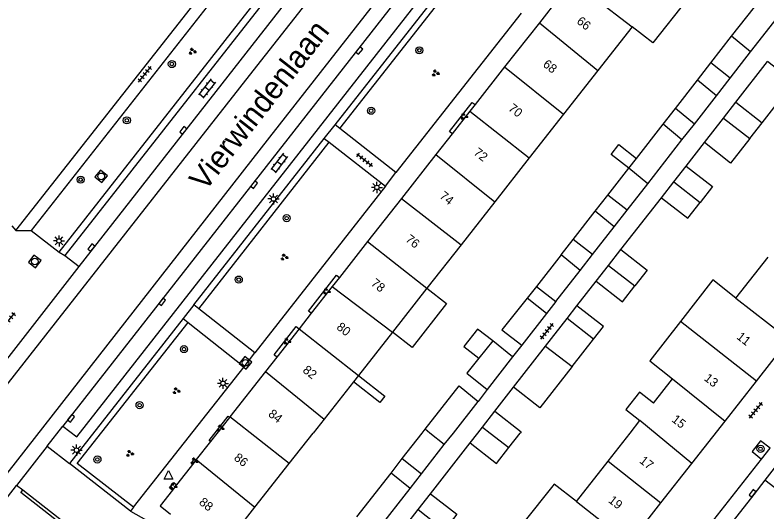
# Model space of a CAD drawing. Extents: x 131000 to 133013, y 393000 to 396501.
# Drawn here: x 131673.6 to 131758, y 395991.2 to 396046.8 of the extents above; entities that cross this region are included whole.
import ezdxf

# ---------------------------------------------------------------- set-up
doc = ezdxf.new("R2010")
doc.units = 0
for name, color, linetype in [('gg-afsc-erfafscheiding', 7, 'Continuous'), ('gg-anno-huisnummerreeks BGT', 7, 'Continuous'), ('gg-anno-openbare ruimte label', 7, 'Continuous'), ('gg-bbg-gedigitaliseerde bebouwing', 7, 'Continuous'), ('gg-bbg-gedigitaliseerde bijgebouw', 7, 'Continuous'), ('gg-bbg-hoofdgebouw', 7, 'Continuous'), ('gg-bbg-luifel en loopbrug', 7, 'Continuous'), ('gg-bbg-tussenscheiding', 7, 'Continuous'), ('gg-knt-verharding', 7, 'Continuous'), ('gg-knt-verharding nz', 7, 'Continuous'), ('gt-grn-groengrens', 7, 'Continuous'), ('gt-grn-weggrens', 7, 'Continuous'), ('gt-symb-boom', 7, 'Continuous'), ('gt-symb-groenvak', 7, 'Continuous'), ('gt-symb-klinker verharding', 7, 'Continuous'), ('gt-symb-kolk', 7, 'Continuous'), ('gt-symb-lichtmast', 7, 'Continuous'), ('gt-symb-rioolschacht', 7, 'Continuous'), ('gt-symb-tegel verharding', 7, 'Continuous'), ('gt-symb-waterafsluiter', 7, 'Continuous')]:
    doc.layers.add(name, color=color, linetype=linetype)

# ---------------------------------------------------------------- blocks, each defined once
blk = doc.blocks.new('gt0-TEG1')
at = {"layer": 'gt-symb-tegel verharding'}
for p, q in [((-1.125, 0), (1.125, 0)), ((-0.9, -0.25), (-0.9, 0.25)), ((-0.45, -0.25), (-0.45, 0.25)), ((0, -0.25), (0, 0.25)), ((0.45, -0.25), (0.45, 0.25)), ((0.9, -0.25), (0.9, 0.25))]:
    blk.add_line(p, q, dxfattribs=at)
blk = doc.blocks.new('gt0-KOLK')
at = {"layer": 'gt-symb-kolk'}
blk.add_lwpolyline([(0, 0), (0.375, 0), (0.375, 0.4), (-0.375, 0.4), (-0.375, 0), (0, 0)], dxfattribs=at)
blk = doc.blocks.new('gt0-BOOM')
at = {"layer": 'gt-symb-boom'}
for radius in [0.4, 0.2]:
    blk.add_circle((0, 0), radius, dxfattribs=at)
blk = doc.blocks.new('gt0-GRVAK')
at = {"layer": 'gt-symb-groenvak'}
for p, q in [((-0.11, 0.189), (-0.228, 0.24)), ((-0.182, 0.153), (0.088, 0.153)), ((-0.091, 0.211), (-0.156, 0.322)), ((-0.047, 0.214), (-0.047, 0.393)), ((-0.004, 0.211), (0.061, 0.322)), ((0.015, 0.189), (0.133, 0.24)), ((0.262, -0.052), (0.197, 0.059)), ((0.305, -0.049), (0.305, 0.13)), ((0.349, -0.052), (0.414, 0.059)), ((-0.245, -0.228), (-0.363, -0.177)), ((-0.318, -0.264), (-0.047, -0.264)), ((-0.226, -0.206), (-0.291, -0.095)), ((-0.183, -0.203), (-0.183, -0.024)), ((-0.139, -0.206), (-0.074, -0.095)), ((-0.12, -0.228), (-0.002, -0.177)), ((0.243, -0.074), (0.125, -0.023)), ((0.17, -0.11), (0.441, -0.11)), ((0.368, -0.074), (0.486, -0.023))]:
    blk.add_line(p, q, dxfattribs=at)
blk = doc.blocks.new('gt0-LMAST')
at = {"layer": 'gt-symb-lichtmast'}
for p, q in [((-0.182, 0.173), (-0.447, 0.438)), ((-0.005, 0.246), (-0.005, 0.621)), ((0.172, 0.173), (0.437, 0.438)), ((-0.255, -0.004), (-0.63, -0.004)), ((-0.182, -0.181), (-0.447, -0.446)), ((-0.005, -0.254), (-0.005, -0.629)), ((0.437, -0.446), (0.172, -0.181)), ((0.245, -0.004), (0.62, -0.004))]:
    blk.add_line(p, q, dxfattribs=at)
blk.add_circle((-0.005, -0.004), 0.25, dxfattribs=at)
blk = doc.blocks.new('gt0-RS')
at = {"layer": 'gt-symb-rioolschacht'}
blk.add_lwpolyline([(-0.5, -0.5), (0.5, -0.5), (0.5, 0.5), (-0.5, 0.5)], close=True, dxfattribs=at)
blk.add_circle((0, 0), 0.375, dxfattribs=at)
blk = doc.blocks.new('gt0-WAFSL')
at = {"layer": 'gt-symb-waterafsluiter'}
for p, q in [((-0.5, -0.333), (0, 0.667)), ((0, 0.667), (0.5, -0.333)), ((0.5, -0.333), (-0.5, -0.333))]:
    blk.add_line(p, q, dxfattribs=at)
blk = doc.blocks.new('gt0-KL1')
at = {"layer": 'gt-symb-klinker verharding'}
for p, q in [((-1.15, 0.3), (1.15, 0.3)), ((-1, -0.3), (-1, 0.3)), ((-0.5, 0.3), (-0.5, 0.45)), ((0, -0.3), (0, 0.3)), ((0.5, 0.3), (0.5, 0.45)), ((1, -0.3), (1, 0.3)), ((-1.15, -0.3), (1.15, -0.3)), ((-0.5, -0.45), (-0.5, -0.3)), ((0.5, -0.45), (0.5, -0.3))]:
    blk.add_line(p, q, dxfattribs=at)

msp = doc.modelspace()

# ---------------------------------------------------------------- linework, layer by layer
at = {"layer": 'gg-afsc-erfafscheiding'}
for p, q in [((131748.94, 396029.927), (131750.994, 396032.558)), ((131741.631, 396020.565), (131746.17, 396026.38)), ((131736.703, 396014.254), (131738.862, 396017.019)), ((131730.507, 396009.832), (131729.485, 396008.524)), ((131726.639, 396004.879), (131725.596, 396003.544)), ((131727.481, 396002.442), (131729.577, 396005.127)), ((131720.264, 395993.198), (131724.712, 395998.895))]:
    msp.add_line(p, q, dxfattribs=at)
at = {"layer": 'gg-bbg-gedigitaliseerde bebouwing'}
for p, q in [((131742.893, 396045.532), (131739.054, 396040.648)), ((131739.054, 396040.648), (131735.205, 396035.751)), ((131735.205, 396035.751), (131731.341, 396030.836)), ((131731.341, 396030.836), (131727.475, 396025.918)), ((131727.475, 396025.918), (131723.697, 396021.111)), ((131723.697, 396021.111), (131719.869, 396016.241)), ((131754.539, 396015.124), (131758.137, 396019.708)), ((131719.869, 396016.241), (131716.001, 396011.32)), ((131716.001, 396011.32), (131712.177, 396006.455)), ((131711.626, 396005.754), (131708.327, 396001.558)), ((131712.177, 396006.455), (131711.626, 396005.754)), ((131745.296, 396003.35), (131747.437, 396006.077)), ((131708.327, 396001.558), (131707.103, 396000)), ((131742.666, 396000), (131743.752, 396001.384)), ((131704.409, 395996.573), (131707.103, 396000)), ((131740.188, 395996.843), (131742.666, 396000)), ((131700.572, 395991.692), (131704.409, 395996.573)), ((131736.633, 395992.316), (131740.188, 395996.843)), ((131696.575, 395986.607), (131700.572, 395991.692))]:
    msp.add_line(p, q, dxfattribs=at)
for points in [[(131746.763, 396050.456), (131749.071, 396048.642), (131745.2, 396043.718), (131742.893, 396045.532)], [(131754.539, 396015.124), (131751.938, 396017.155), (131748.313, 396012.512)], [(131748.313, 396012.512), (131744.86, 396008.089), (131747.437, 396006.077)], [(131745.296, 396003.35), (131743.723, 396004.585), (131742.179, 396002.619), (131743.752, 396001.384)], [(131736.633, 395992.316), (131734.152, 395994.28), (131730.601, 395989.806), (131733.113, 395987.832)]]:
    msp.add_lwpolyline(points, dxfattribs=at)
at = {"layer": 'gg-bbg-gedigitaliseerde bijgebouw'}
for p, q in [((131754.058, 396044.467), (131757.852, 396049.326)), ((131751.725, 396041.479), (131754.058, 396044.467)), ((131753.887, 396039.779), (131756.184, 396042.721)), ((131753.887, 396039.779), (131751.725, 396041.479)), ((131754.521, 396037.075), (131758.085, 396041.64)), ((131747.745, 396036.381), (131750.22, 396039.551)), ((131752.346, 396037.805), (131750.22, 396039.551)), ((131749.871, 396034.636), (131752.346, 396037.805)), ((131753.136, 396035.301), (131754.521, 396037.075)), ((131749.871, 396034.636), (131747.745, 396036.381)), ((131753.136, 396035.301), (131756.094, 396032.997)), ((131743.375, 396030.784), (131746.357, 396034.603)), ((131748.483, 396032.858), (131746.357, 396034.603)), ((131756.094, 396032.997), (131757.478, 396034.77)), ((131744.644, 396027.94), (131748.483, 396032.858)), ((131742.518, 396029.686), (131743.375, 396030.784)), ((131740.156, 396026.66), (131742.518, 396029.686)), ((131747.555, 396028.153), (131748.94, 396029.927)), ((131742.318, 396024.961), (131744.644, 396027.94)), ((131746.17, 396026.38), (131747.555, 396028.153)), ((131742.318, 396024.961), (131740.156, 396026.66)), ((131736.286, 396021.705), (131738.744, 396024.852)), ((131740.87, 396023.107), (131738.744, 396024.852)), ((131738.449, 396020.005), (131740.87, 396023.107)), ((131738.449, 396020.005), (131736.286, 396021.705)), ((131740.246, 396018.792), (131741.631, 396020.565)), ((131734.92, 396019.955), (131732.166, 396016.427)), ((131737.047, 396018.209), (131734.92, 396019.955)), ((131738.862, 396017.019), (131740.246, 396018.792)), ((131734.33, 396014.729), (131737.047, 396018.209)), ((131732.166, 396016.427), (131734.33, 396014.729)), ((131733.285, 396013.391), (131731.123, 396015.132)), ((131733.285, 396013.391), (131730.507, 396009.832)), ((131733.187, 396009.751), (131735.597, 396012.838)), ((131738.553, 396010.53), (131735.597, 396012.838)), ((131727.25, 396010.317), (131725.698, 396008.383)), ((131729.485, 396008.524), (131727.25, 396010.317)), ((131736.146, 396007.446), (131738.553, 396010.53)), ((131729.577, 396005.127), (131733.187, 396009.751)), ((131729.485, 396008.524), (131726.639, 396004.879)), ((131722.83, 396000), (131725.596, 396003.544)), ((131726.097, 396000.669), (131727.481, 396002.442)), ((131725.574, 396000), (131726.097, 396000.669)), ((131717.103, 395997.134), (131719.341, 396000)), ((131719.341, 396000), (131719.669, 396000.42)), ((131721.811, 395998.695), (131722.83, 396000)), ((131724.712, 395998.895), (131725.574, 396000)), ((131729.055, 395998.364), (131730.332, 396000)), ((131719.271, 395995.442), (131721.811, 395998.695)), ((131717.103, 395997.134), (131719.271, 395995.442)), ((131712.001, 395990.599), (131715.839, 395995.515)), ((131717.982, 395993.791), (131715.839, 395995.515)), ((131714.162, 395988.899), (131717.982, 395993.791)), ((131718.879, 395991.425), (131720.264, 395993.198)), ((131717.494, 395989.651), (131718.879, 395991.425))]:
    msp.add_line(p, q, dxfattribs=at)
for points in [[(131756.184, 396042.721), (131760.016, 396047.629), (131757.852, 396049.326)], [(131757.478, 396034.77), (131761.046, 396039.315), (131758.085, 396041.64)], [(131748.94, 396029.927), (131751.898, 396027.622), (131750.513, 396025.849)], [(131746.17, 396026.38), (131749.129, 396024.075), (131750.513, 396025.849)], [(131741.631, 396020.565), (131744.589, 396018.261), (131743.204, 396016.487)], [(131738.862, 396017.019), (131741.82, 396014.714), (131743.204, 396016.487)], [(131731.123, 396015.132), (131728.266, 396011.584), (131730.507, 396009.832)], [(131725.698, 396008.383), (131724.356, 396006.711), (131726.639, 396004.879)], [(131736.146, 396007.446), (131732.534, 396002.819), (131729.577, 396005.127)], [(131719.669, 396000.42), (131723.47, 396005.289), (131725.596, 396003.544)], [(131727.481, 396002.442), (131730.439, 396000.138), (131730.332, 396000)], [(131724.712, 395998.895), (131727.67, 395996.591), (131729.055, 395998.364)], [(131720.264, 395993.198), (131723.222, 395990.893), (131721.837, 395989.12)]]:
    msp.add_lwpolyline(points, dxfattribs=at)
at = {"layer": 'gg-bbg-hoofdgebouw'}
for p, q in [((131736.175, 396050.686), (131732.488, 396045.995)), ((131732.488, 396045.995), (131728.585, 396041.029)), ((131728.585, 396041.029), (131725.27, 396036.812)), ((131725.27, 396036.812), (131724.691, 396036.076)), ((131724.691, 396036.076), (131722.706, 396033.55)), ((131722.706, 396033.55), (131720.879, 396031.225)), ((131720.879, 396031.225), (131716.993, 396026.282)), ((131716.993, 396026.282), (131713.205, 396021.463)), ((131713.205, 396021.463), (131710.036, 396017.432)), ((131710.036, 396017.432), (131709.247, 396016.428)), ((131709.247, 396016.428), (131706.884, 396013.422)), ((131706.884, 396013.422), (131705.521, 396011.688)), ((131705.521, 396011.688), (131703.022, 396008.508)), ((131756.832, 396005.828), (131760.488, 396010.484)), ((131703.022, 396008.508), (131701.745, 396006.884)), ((131701.745, 396006.884), (131697.746, 396001.796)), ((131753.312, 396001.344), (131756.832, 396005.828)), ((131697.707, 396001.747), (131695.575, 395999.034)), ((131697.746, 396001.796), (131697.707, 396001.747)), ((131749.572, 395996.58), (131753.312, 396001.344)), ((131695.575, 395999.034), (131693.986, 395997.013)), ((131693.721, 395996.675), (131691.774, 395994.199)), ((131693.906, 395996.911), (131693.721, 395996.675)), ((131693.986, 395997.013), (131693.906, 395996.911)), ((131746.115, 395992.176), (131749.572, 395996.58)), ((131691.774, 395994.199), (131691.311, 395993.609)), ((131742.592, 395987.689), (131746.115, 395992.176))]:
    msp.add_line(p, q, dxfattribs=at)
msp.add_lwpolyline([(131691.311, 395993.609), (131689.92, 395991.84), (131691.09, 395990.92)], dxfattribs=at)
at = {"layer": 'gg-bbg-luifel en loopbrug'}
for p, q in [((131750.22, 396039.551), (131751.725, 396041.479)), ((131752.346, 396037.805), (131753.887, 396039.779)), ((131746.357, 396034.603), (131747.745, 396036.381)), ((131750.994, 396032.558), (131753.136, 396035.301)), ((131748.483, 396032.858), (131749.871, 396034.636)), ((131738.744, 396024.852), (131740.156, 396026.66)), ((131740.87, 396023.107), (131742.318, 396024.961)), ((131734.92, 396019.955), (131736.286, 396021.705)), ((131737.047, 396018.209), (131738.449, 396020.005)), ((131732.166, 396016.427), (131731.123, 396015.132)), ((131734.33, 396014.729), (131733.285, 396013.391)), ((131735.597, 396012.838), (131736.703, 396014.254)), ((131715.839, 395995.515), (131717.103, 395997.134)), ((131717.982, 395993.791), (131719.271, 395995.442))]:
    msp.add_line(p, q, dxfattribs=at)
for points in [[(131756.094, 396032.997), (131753.936, 396030.248), (131750.994, 396032.558)], [(131742.518, 396029.686), (131740.547, 396031.235), (131741.408, 396032.33), (131743.375, 396030.784)], [(131719.869, 396016.241), (131722.075, 396014.507), (131718.207, 396009.586), (131716.001, 396011.32)], [(131738.553, 396010.53), (131739.661, 396011.949), (131736.703, 396014.254)], [(131727.25, 396010.317), (131725.547, 396011.655), (131724.015, 396009.706), (131725.698, 396008.383)], [(131712.177, 396006.455), (131715.145, 396004.137), (131714.596, 396003.434), (131711.626, 396005.754)]]:
    msp.add_lwpolyline(points, dxfattribs=at)
at = {"layer": 'gg-bbg-tussenscheiding'}
for p, q in [((131736.175, 396050.686), (131742.893, 396045.532)), ((131732.488, 396045.995), (131739.054, 396040.648)), ((131756.184, 396042.721), (131754.058, 396044.467)), ((131728.585, 396041.029), (131735.205, 396035.751)), ((131754.521, 396037.075), (131757.478, 396034.77)), ((131724.691, 396036.076), (131731.341, 396030.836)), ((131720.879, 396031.225), (131727.475, 396025.918)), ((131744.644, 396027.94), (131742.518, 396029.686)), ((131747.555, 396028.153), (131750.513, 396025.849)), ((131716.993, 396026.282), (131723.697, 396021.111)), ((131713.205, 396021.463), (131719.869, 396016.241)), ((131740.246, 396018.792), (131743.204, 396016.487)), ((131709.247, 396016.428), (131716.001, 396011.32)), ((131754.539, 396015.124), (131760.488, 396010.484)), ((131756.832, 396005.828), (131748.313, 396012.512)), ((131705.521, 396011.688), (131712.177, 396006.455)), ((131733.187, 396009.751), (131736.146, 396007.446)), ((131701.745, 396006.884), (131708.327, 396001.558)), ((131747.437, 396006.077), (131753.312, 396001.344)), ((131704.409, 395996.573), (131697.746, 396001.796)), ((131726.097, 396000.669), (131726.955, 396000)), ((131749.572, 395996.58), (131743.752, 396001.384)), ((131720.191, 396000), (131719.669, 396000.42)), ((131721.811, 395998.695), (131720.191, 396000)), ((131726.955, 396000), (131729.055, 395998.364)), ((131693.986, 395997.013), (131700.572, 395991.692)), ((131740.188, 395996.843), (131746.115, 395992.176)), ((131736.633, 395992.316), (131742.592, 395987.689)), ((131718.879, 395991.425), (131721.837, 395989.12))]:
    msp.add_line(p, q, dxfattribs=at)
at = {"layer": 'gg-knt-verharding'}
for p, q in [((131728.943, 396064.457), (131678.999, 396000.775)), ((131709.562, 396034.538), (131723.615, 396052.446)), ((131730.427, 396047.05), (131716.39, 396029.186)), ((131710.1, 396034.116), (131709.562, 396034.538)), ((131716.39, 396029.186), (131710.1, 396034.116)), ((131693.704, 396014.359), (131708.343, 396033.028)), ((131708.343, 396033.028), (131708.903, 396032.59)), ((131708.903, 396032.59), (131715.201, 396027.662)), ((131715.201, 396027.662), (131700.56, 396008.976)), ((131673.286, 396023.237), (131673.735, 396022.693)), ((131675.463, 396022.698), (131678.591, 396020.28)), ((131679.237, 396019.902), (131680.827, 396018.678)), ((131669.896, 396004.635), (131680.827, 396018.678)), ((131694.263, 396013.92), (131693.704, 396014.359)), ((131700.56, 396008.976), (131694.263, 396013.92)), ((131692.52, 396012.819), (131679.75, 395996.588)), ((131692.52, 396012.819), (131693.063, 396012.39)), ((131693.063, 396012.39), (131699.339, 396007.43)), ((131686.94, 395991.685), (131699.339, 396007.43)), ((131677.253, 395998.534), (131678.999, 396000.775)), ((131677.253, 395998.534), (131673.813, 395994.12)), ((131757.415, 395997.08), (131758.361, 395998.284)), ((131686.603, 395991.257), (131679.75, 395996.588)), ((131751.244, 395989.23), (131757.415, 395997.08)), ((131674.505, 395993.586), (131673.813, 395994.12)), ((131762.512, 395991.047), (131757.779, 395994.721)), ((131683.234, 395986.841), (131674.505, 395993.586)), ((131686.94, 395991.685), (131686.603, 395991.257))]:
    msp.add_line(p, q, dxfattribs=at)
for points in [[(131673.735, 396022.693), (131711.13, 396070.244), (131705.045, 396073.865)], [(131678.591, 396020.28), (131714.353, 396065.847), (131711.252, 396068.242), (131675.463, 396022.698)], [(131678.999, 396000.775), (131680.594, 395999.59), (131730.492, 396063.188), (131728.943, 396064.457)], [(131710.542, 396056.513), (131708.902, 396057.682), (131679.237, 396019.902)], [(131680.827, 396018.678), (131704.715, 396049.141), (131710.542, 396056.513)], [(131722.706, 396033.55), (131722.391, 396033.797), (131724.956, 396037.06), (131725.27, 396036.812)], [(131706.884, 396013.422), (131706.57, 396013.669), (131709.722, 396017.679), (131710.036, 396017.432)], [(131703.022, 396008.508), (131702.707, 396008.755), (131705.21, 396011.94), (131705.521, 396011.688)], [(131695.575, 395999.034), (131695.418, 395999.158), (131697.55, 396001.87), (131697.707, 396001.747)], [(131758.361, 395998.284), (131757.297, 395999.12), (131756.349, 395997.917), (131757.415, 395997.08)], [(131693.721, 395996.675), (131693.564, 395996.799), (131693.749, 395997.035), (131693.906, 395996.911)], [(131669.249, 395976.871), (131668.91, 395977.952), (131668.664, 395979.045), (131668.502, 395980.154), (131668.357, 395981.655), (131668.332, 395983.163), (131668.491, 395984.673), (131668.801, 395986.16), (131669.163, 395987.225), (131669.631, 395988.247), (131670.158, 395989.234), (131670.758, 395990.179), (131673.813, 395994.12)], [(131691.311, 395993.609), (131690.996, 395993.856), (131691.46, 395994.446), (131691.774, 395994.199)]]:
    msp.add_lwpolyline(points, dxfattribs=at)
at = {"layer": 'gg-knt-verharding nz'}
msp.add_line((131760.118, 395997.742), (131757.779, 395994.721), dxfattribs=at)
for points in [[(131731.493, 396070.556), (131712.879, 396046.794), (131702.214, 396033.179), (131671.746, 395994.284), (131669.545, 395991.474)], [(131714.605, 396060.423), (131713.576, 396057.9), (131712.824, 396056.546), (131711.396, 396054.678), (131700.314, 396040.597), (131678.158, 396012.332), (131666.081, 395996.985), (131664.049, 395994.518), (131661.641, 395991.841)], [(131757.779, 395994.721), (131756.554, 395993.111), (131730.902, 395960.455)]]:
    msp.add_lwpolyline(points, dxfattribs=at)
at = {"layer": 'gt-grn-groengrens'}
for p, q in [((131710.1, 396034.116), (131724.151, 396052.021)), ((131694.263, 396013.92), (131708.903, 396032.59))]:
    msp.add_line(p, q, dxfattribs=at)
for points in [[(131686.94, 395991.685), (131680.633, 395996.592), (131693.063, 396012.39)], [(131673.256, 395974.127), (131673.178, 395974.028), (131672.948, 395974.208), (131682.758, 395986.708), (131674.31, 395993.338), (131674.505, 395993.586)]]:
    msp.add_lwpolyline(points, dxfattribs=at)
at = {"layer": 'gt-grn-weggrens'}
for p, q in [((131708.343, 396033.028), (131709.562, 396034.538)), ((131715.201, 396027.662), (131716.39, 396029.186)), ((131673.735, 396022.693), (131675.463, 396022.698)), ((131678.591, 396020.28), (131679.237, 396019.902)), ((131693.704, 396014.359), (131692.52, 396012.819)), ((131699.339, 396007.43), (131700.56, 396008.976)), ((131677.253, 395998.534), (131679.75, 395996.588)), ((131686.603, 395991.257), (131689.92, 395989.38))]:
    msp.add_line(p, q, dxfattribs=at)

# ---------------------------------------------------------------- block references
at = {"layer": 'gt-symb-boom'}
for p in [(131719.012, 396042.897), (131691.245, 396041.358), (131713.602, 396036.122), (131686.191, 396035.051), (131681.012, 396028.395), (131704.121, 396024.078), (131698.749, 396017.196), (131687.625, 396003.125), (131757.298, 395998.231), (131682.887, 395997.036)]:
    msp.add_blockref('gt0-BOOM', p, dxfattribs=at)
at = {"layer": 'gt-symb-boom', "rotation": -22.40819828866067}
msp.add_blockref('gt0-BOOM', (131692.611, 396009.406), dxfattribs=at)
at = {"layer": 'gt-symb-groenvak'}
for p in [(131693.537, 396042.772), (131720.821, 396040.338), (131724.012, 396035.496), (131703.848, 396019.709), (131708.608, 396015.894), (131704.163, 396010.286), (131691.731, 396004.726), (131696.663, 396000.528), (131686.51, 395997.702), (131693.746, 395996.848), (131691.385, 395994.035)]:
    msp.add_blockref('gt0-GRVAK', p, dxfattribs=at)
at = {"layer": 'gt-symb-klinker verharding'}
for p, rotation in [((131695.191, 396038.615), -128.09608536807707), ((131703.292, 396030.266), -128.09608537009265)]:
    msp.add_blockref('gt0-KL1', p, dxfattribs=dict(at, rotation=rotation))
at = {"layer": 'gt-symb-kolk'}
for p, rotation in [((131712.11, 396042.989), -128.096085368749), ((131692.685, 396033.805), 51.90391463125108), ((131700.323, 396027.965), -128.17653760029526), ((131682.368, 396020.662), 52.190347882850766), ((131690.002, 396014.825), -128.096085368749), ((131679.774, 396001.769), -128.096085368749), ((131756.554, 395993.111), 52.71774480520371)]:
    msp.add_blockref('gt0-KOLK', p, dxfattribs=dict(at, rotation=rotation))
at = {"layer": 'gt-symb-lichtmast'}
for p in [(131714.257, 396027.532), (131702.657, 396026.235), (131678.589, 396021.536), (131696.985, 396005.569), (131680.542, 395998.079)]:
    msp.add_blockref('gt0-LMAST', p, dxfattribs=at)
at = {"layer": 'gt-symb-rioolschacht'}
for p, rotation in [((131683.323, 396028.77), -39.321640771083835), ((131675.86, 396019.229), -37.60353699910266), ((131699.498, 396007.869), 51.74298312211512)]:
    msp.add_blockref('gt0-RS', p, dxfattribs=dict(at, rotation=rotation))
at = {"layer": 'gt-symb-tegel verharding'}
for p, rotation in [((131688.212, 396040.214), 51.69800616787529), ((131712.867, 396030.598), -38.17653760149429), ((131672.924, 396012.599), 50.72268850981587), ((131733.328, 396011.402), 52.029498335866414), ((131756.759, 396002.529), 51.04503970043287)]:
    msp.add_blockref('gt0-TEG1', p, dxfattribs=dict(at, rotation=rotation))
at = {"layer": 'gt-symb-waterafsluiter'}
msp.add_blockref('gt0-WAFSL', (131690.869, 395995.142), dxfattribs=at)

# ---------------------------------------------------------------- texts
at = {"layer": 'gg-anno-huisnummerreeks BGT'}
for s, rotation, p in [('66', 321.8, (131736.59, 396045.999)), ('68', 321.8, (131732.795, 396041.17)), ('70', 321.8, (131728.919, 396036.239)), ('72', 321.8, (131725.024, 396031.283)), ('74', 321.8, (131721.194, 396026.411)), ('76', 321.8, (131717.38, 396021.559)), ('78', 321.8, (131713.507, 396016.632)), ('80', 321.8, (131709.642, 396011.715)), ('11', 321.9, (131754.536, 396010.639)), ('82', 321.8, (131705.849, 396006.889)), ('13', 321.9, (131750.883, 396005.984)), ('84', 321.8, (131701.981, 396001.969)), ('15', 321.9, (131747.252, 396001.361)), ('86', 321.8, (131698.124, 395997.062)), ('17', 321.9, (131743.63, 395996.745)), ('88', 321.8, (131694.211, 395992.084)), ('19', 321.9, (131740.141, 395992.303))]:
    msp.add_text(s, height=1, rotation=rotation, dxfattribs=at).set_placement(p)
at = {"layer": 'gg-anno-openbare ruimte label'}
msp.add_text('Vierwindenlaan', height=2.5, rotation=52, dxfattribs=at).set_placement((131694.974, 396027))

doc.saveas('drawing.dxf')
